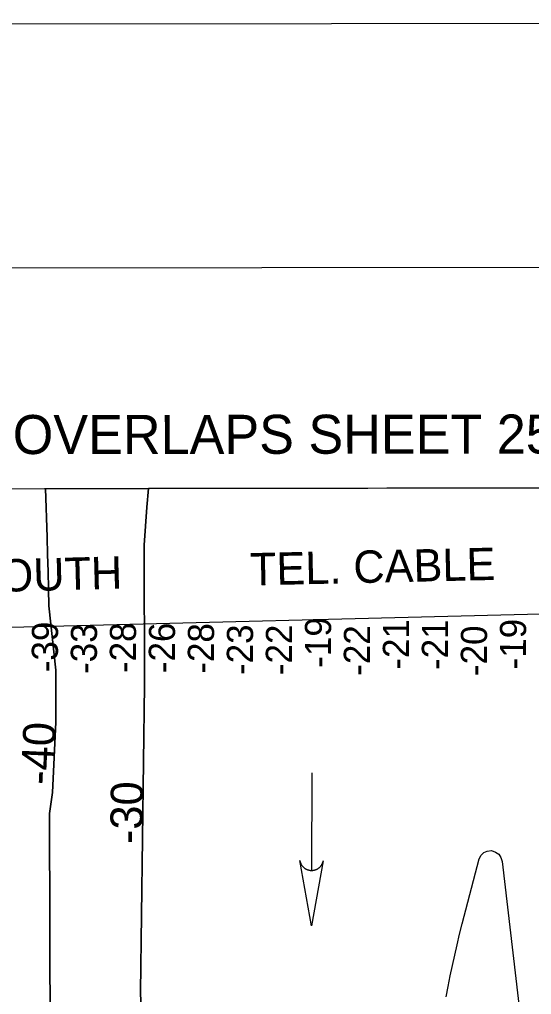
# Model space of a CAD drawing. Extents: x 3297716 to 3335574, y 688621 to 713991.
# Drawn here: x 3323333 to 3324646, y 710910 to 713408 of the extents above; entities that cross this region are included whole.
import ezdxf

# ---------------------------------------------------------------- set-up
doc = ezdxf.new("R2010")
doc.units = 0
for name, color, linetype in [('G-ANNO-NPLT', 7, 'Continuous'), ('V-ANNO-SYMB', 7, 'Continuous'), ('V-ANNO-TEXT', 7, 'Continuous'), ('V-GRID-FRAM', 7, 'Continuous'), ('V-RIVR-RANG', 7, 'Continuous'), ('V-STRM-FLOW', 7, 'Continuous'), ('V-TOPO-DPTH', 7, 'Continuous'), ('V-TOPO-MINR', 7, 'Continuous'), ('V-TOPO-MINR-IDEN', 7, 'Continuous'), ('V-UTIL-IDEN', 7, 'Continuous'), ('V-UTIL-LINE', 7, 'Continuous')]:
    doc.layers.add(name, color=color, linetype=linetype)

msp = doc.modelspace()

# ---------------------------------------------------------------- linework, layer by layer
at = {"layer": 'G-ANNO-NPLT'}
msp.add_lwpolyline([(3298324, 689204.1), (3334990.7, 689241.5), (3334966, 713408.1), (3298299.4, 713370.8)], close=True, dxfattribs=at)
at = {"layer": 'V-ANNO-SYMB'}
msp.add_lwpolyline([(3301073.5, 689832), (3334156.7, 689865.7), (3334133.4, 712782.2), (3301050.2, 712748.6), (3301073.5, 689832)], dxfattribs=at)
at = {"layer": 'V-GRID-FRAM'}
msp.add_lwpolyline([(3301838.5, 712184.2), (3333346.2, 712216.3), (3333372.6, 694031.5), (3301849.1, 693999.4), (3301838.5, 712184.2)], dxfattribs=at)
at = {"layer": 'V-STRM-FLOW'}
msp.add_line((3324082.4, 711478.1), (3324081.8, 711227.7), dxfattribs=at)
msp.add_lwpolyline([(3324111.9, 711252.7), (3324081.5, 711086.1), (3324051.9, 711252.8), (3324052.5, 711249.8), (3324053.5, 711247), (3324053.9, 711246), (3324054.4, 711245), (3324055, 711243.9), (3324055.5, 711242.8), (3324056.1, 711241.9), (3324056.9, 711240.7), (3324057.8, 711239.5), (3324058.4, 711238.8), (3324059.1, 711237.9), (3324060.1, 711236.9), (3324060.9, 711236.1), (3324061.8, 711235.2), (3324062.5, 711234.7), (3324063.2, 711234.1), (3324064, 711233.5), (3324064.9, 711232.9), (3324065.7, 711232.4), (3324066.4, 711231.9), (3324067.5, 711231.3), (3324068.5, 711230.8), (3324069.4, 711230.4), (3324070.4, 711230), (3324071.3, 711229.6), (3324072.1, 711229.3), (3324072.7, 711229.1), (3324073.6, 711228.9), (3324074.6, 711228.6), (3324075.6, 711228.4), (3324076.6, 711228.2), (3324077.5, 711228), (3324078.5, 711227.9), (3324079.3, 711227.8), (3324080.5, 711227.8), (3324081.8, 711227.7), (3324082.2, 711227.7), (3324082.8, 711227.7), (3324083.6, 711227.8), (3324084.3, 711227.8), (3324085, 711227.9), (3324085.6, 711228), (3324086.4, 711228.1), (3324087, 711228.2), (3324087.8, 711228.3), (3324088.5, 711228.5), (3324089, 711228.6), (3324090.3, 711228.9), (3324091, 711229.1), (3324091.5, 711229.3), (3324092.2, 711229.5), (3324092.9, 711229.8), (3324093.6, 711230.1), (3324094.5, 711230.4), (3324095.2, 711230.8), (3324095.8, 711231.1), (3324096.3, 711231.4), (3324097, 711231.7), (3324097.6, 711232.1), (3324098.2, 711232.5), (3324098.9, 711232.9), (3324099.6, 711233.4), (3324100.4, 711234), (3324101, 711234.5), (3324101.6, 711235), (3324102.2, 711235.5), (3324102.7, 711236), (3324103.2, 711236.4), (3324104, 711237.2), (3324104, 711237.2), (3324104.4, 711237.7), (3324104.7, 711238), (3324105.2, 711238.5), (3324105.7, 711239.2), (3324106.1, 711239.7), (3324106.5, 711240.2), (3324107, 711240.9), (3324107.4, 711241.5), (3324107.7, 711242), (3324108, 711242.6), (3324108.5, 711243.4), (3324108.8, 711243.9), (3324109, 711244.3), (3324109.2, 711244.7), (3324109.4, 711245.1), (3324109.7, 711245.7), (3324110, 711246.3), (3324110.2, 711246.9), (3324110.4, 711247.5), (3324110.7, 711248.3), (3324110.9, 711248.8), (3324111.1, 711249.5), (3324111.4, 711250.4), (3324111.5, 711251.1), (3324111.6, 711251.6), (3324111.7, 711252.1), (3324111.8, 711252.4)], close=True, dxfattribs=at)
at = {"layer": 'V-TOPO-DPTH'}
for points in [[(3322517, 712205.3), (3323399.6, 712206.2)], [(3323411.8, 710788.7), (3323409.8, 711373.8), (3323417.9, 711427.5), (3323426.3, 711607.7), (3323426.2, 711680.6), (3323426.2, 711740.7), (3323408.1, 711905.3), (3323407.2, 711949.4), (3323406.1, 711993.4), (3323404.9, 712037.4), (3323403.5, 712081.5), (3323399.6, 712206.2), (3323663.4, 712206.4)], [(3323399.6, 712206.2), (3323403.5, 712081.5), (3323404.9, 712037.4), (3323406.1, 711993.4), (3323407.2, 711949.4), (3323408.1, 711905.3), (3323426.2, 711740.7), (3323426.2, 711680.6), (3323426.3, 711607.7), (3323417.9, 711427.5), (3323409.8, 711373.8), (3323411.8, 710788.7)], [(3324885, 712207.7), (3323663.4, 712206.4), (3323659.4, 712158.3), (3323652.3, 712060.9), (3323653.5, 711702.3), (3323643.5, 710916.3), (3323643.9, 710890.3)], [(3323663.4, 712206.4), (3323659.4, 712158.3), (3323652.3, 712060.9), (3323653.5, 711702.3), (3323643.5, 710916.3), (3323643.9, 710890.3)], [(3324426.7, 710903.6), (3324431.8, 710930.5), (3324437.2, 710957.3), (3324442.8, 710984.1), (3324448.7, 711010.8), (3324454.8, 711037.4), (3324461.3, 711064), (3324468.1, 711090.5), (3324511.7, 711257.2), (3324516.7, 711266.6), (3324523.3, 711273.6), (3324532.3, 711277.2), (3324542.9, 711278.4), (3324553.2, 711274.7), (3324561.6, 711269.2), (3324567.1, 711260.8), (3324570.6, 711250.4), (3324625.1, 710782.6)], [(3324426.7, 710903.6), (3324431.8, 710930.5), (3324437.2, 710957.3), (3324442.8, 710984.1), (3324448.7, 711010.8), (3324454.8, 711037.4), (3324461.3, 711064), (3324468.1, 711090.5), (3324511.7, 711257.2), (3324516.7, 711266.6), (3324523.3, 711273.6), (3324532.3, 711277.2), (3324542.9, 711278.4), (3324553.2, 711274.7), (3324561.6, 711269.2), (3324567.1, 711260.8), (3324570.6, 711250.4), (3324625.1, 710782.6)]]:
    msp.add_lwpolyline(points, dxfattribs=at)
at = {"layer": 'V-TOPO-MINR'}
for points in [[(3323399.6, 712206.2), (3323403.5, 712081.5), (3323404.9, 712037.4), (3323406.1, 711993.4), (3323407.2, 711949.4), (3323408.1, 711905.3), (3323426.2, 711740.7), (3323426.2, 711680.6), (3323426.3, 711607.7), (3323417.9, 711427.5), (3323409.8, 711373.8), (3323411.8, 710788.7)], [(3323643.9, 710890.3), (3323643.5, 710916.3), (3323653.5, 711702.3), (3323652.3, 712060.9), (3323659.4, 712158.3), (3323663.4, 712206.4)], [(3324426.7, 710903.6), (3324431.8, 710930.5), (3324437.2, 710957.3), (3324442.8, 710984.1), (3324448.7, 711010.8), (3324454.8, 711037.4), (3324461.3, 711064), (3324468.1, 711090.5), (3324511.7, 711257.2), (3324516.7, 711266.6), (3324523.3, 711273.6), (3324532.3, 711277.2), (3324542.9, 711278.4), (3324553.2, 711274.7), (3324561.6, 711269.2), (3324567.1, 711260.8), (3324570.6, 711250.4), (3324625.1, 710782.6)]]:
    msp.add_lwpolyline(points, dxfattribs=at)
at = {"layer": 'V-UTIL-LINE'}
msp.add_line((3322220, 711823.9), (3325517.1, 711906.7), dxfattribs=at)

# ---------------------------------------------------------------- texts
at = {"layer": 'V-ANNO-TEXT'}
msp.add_text('OVERLAPS SHEET 25', height=100, rotation=0.0583, dxfattribs=at).set_placement((3323315.7, 712294.6))
at = {"layer": 'V-RIVR-RANG'}
for s, p in [('-19', (3324131.2, 711746.9)), ('-39', (3323431.1, 711735.4)), ('-33', (3323531.1, 711731.1)), ('-28', (3323631.1, 711733.4)), ('-26', (3323731.1, 711733.1)), ('-28', (3323831.1, 711731.7)), ('-23', (3323931.1, 711728.3)), ('-22', (3324031.1, 711727.9)), ('-22', (3324231.1, 711726.3)), ('-21', (3324331.2, 711742)), ('-21', (3324431.1, 711741.2)), ('-20', (3324531.1, 711725.6)), ('-19', (3324631.2, 711742.7))]:
    msp.add_text(s, height=67, rotation=89.6585, dxfattribs=at).set_placement(p)
at = {"layer": 'V-TOPO-MINR-IDEN'}
for s, rotation, p in [('-40', 87.3335, (3323418.8, 711445.7)), ('-30', 89.2744, (3323648.3, 711295))]:
    msp.add_text(s, height=83, rotation=rotation, dxfattribs=at).set_placement(p)
at = {"layer": 'V-UTIL-IDEN'}
for s, rotation, p in [('TEL. CABLE', 1.3039, (3323924.7, 711957.8)), ('BELL SOUTH', 1.5525, (3322906.7, 711931.3))]:
    msp.add_text(s, height=83, rotation=rotation, dxfattribs=at).set_placement(p)

doc.saveas('drawing.dxf')
